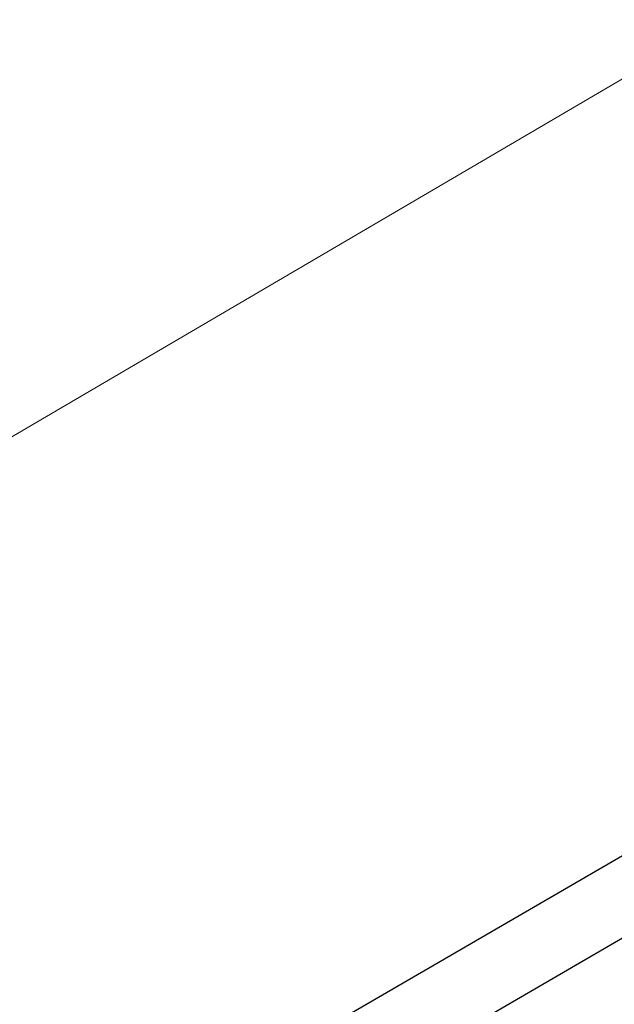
# Model space of a CAD drawing. Header units: metres. Extents: x 163628 to 167855, y 402678 to 405435.
# Tile 454 of 656: x 167388.416 to 167389.083, y 404858.557 to 404859.662. Entities that reach past the tile are written whole.
import ezdxf

# ---------------------------------------------------------------- set-up
doc = ezdxf.new("R2010")
doc.units = ezdxf.units.M
doc.linetypes.add('X-CA190022.004-UO-DWM_Snelfietsroute$0$VH-OPSLUITBAND_80X200', pattern=[14, 8, -2, 2, -2])
for name, color, linetype, lineweight in [('X-CA190022.004-UO-DTM inmeting$0$B-ME-KG-BEHEERGRENS-G', 246, 'X-CA190022.004-UO-DTM inmeting$0$KG-BG', 0), ('X-CA190022.004-UO-DTM inmeting$0$B-WE-AL-AANPIJLING-T18', 246, 'Continuous', 0), ('X-CA190022.004-UO-DWM_Snelfietsroute$0$N-WE-VH-KANTOPSLUITING_ACHTERKANTBAND-G', 125, 'Continuous', 25), ('X-CA190022.004-UO-DWM_Snelfietsroute$0$N-WE-VH-KANTOPSLUITING_OPSLUITBAND_80X200-G', 125, 'X-CA190022.004-UO-DWM_Snelfietsroute$0$VH-OPSLUITBAND_80X200', 25)]:
    doc.layers.add(name, color=color, linetype=linetype, lineweight=lineweight)
doc.styles.add('X-CA190022.004-UO-DTM inmeting$0$NLCS-ISO', font='isocpeur.ttf', dxfattribs={"height": 2.5})
doc.linetypes.add('X-CA190022.004-UO-DTM inmeting$0$KG-BG', pattern='A,5.5,-2,[4,NLCS.SHX,S=1,R=0,X=0,Y=0],-2', length=9.5)

msp = doc.modelspace()

# ---------------------------------------------------------------- linework, layer by layer
at = {"layer": 'X-CA190022.004-UO-DTM inmeting$0$B-ME-KG-BEHEERGRENS-G', "ltscale": 0.5}
msp.add_line((167389.175, 404859.644, 9.101), (167386.691, 404858.1889, 9.2384), dxfattribs=at)
at = {"layer": 'X-CA190022.004-UO-DWM_Snelfietsroute$0$N-WE-VH-KANTOPSLUITING_ACHTERKANTBAND-G', "ltscale": 0.2, "flags": 128}
msp.add_lwpolyline([(167381.5817, 404855.2899), (167381.9832, 404854.598), (167393.9345, 404861.5344)], dxfattribs=at)
at = {"layer": 'X-CA190022.004-UO-DWM_Snelfietsroute$0$N-WE-VH-KANTOPSLUITING_OPSLUITBAND_80X200-G', "ltscale": 0.2, "flags": 128}
msp.add_lwpolyline([(167381.5125, 404855.2497), (167381.9542, 404854.4886), (167393.9746, 404861.4652)], dxfattribs=at)

# ---------------------------------------------------------------- texts
at = {"layer": 'X-CA190022.004-UO-DTM inmeting$0$B-WE-AL-AANPIJLING-T18', "linetype": 'ByBlock', "insert": (167386.9007, 404859.8626), "char_height": 0.18, "attachment_point": 5, "rotation": 27.1615, "style": 'X-CA190022.004-UO-DTM inmeting$0$NLCS-ISO'}
msp.add_mtext_dynamic_manual_height_columns('Beheersgrens: hekwerk, muur, haag etc..', width=6.005458, gutter_width=12.201, heights=[0.234], dxfattribs=at)

doc.saveas('drawing.dxf')
